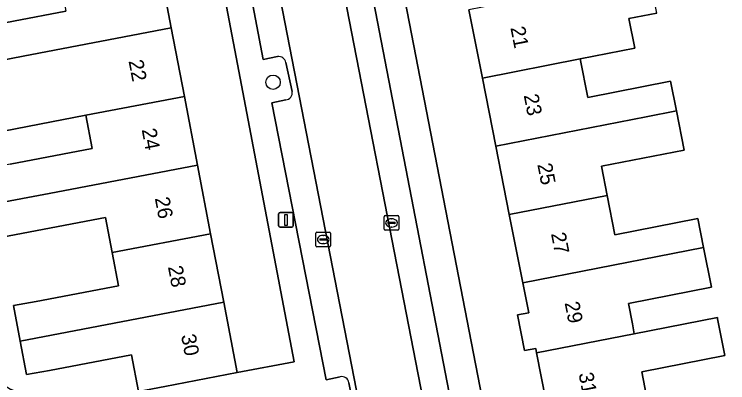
# Model space of a CAD drawing. Extents: x 162172 to 163187, y 382874 to 383685.
# Drawn here: x 163071.12 to 163119.6, y 383322.12 to 383347.19 of the extents above; entities that cross this region are included whole.
import ezdxf

# ---------------------------------------------------------------- set-up
doc = ezdxf.new("R2010")
doc.units = 0
for name, color, linetype in [('IMGEO_Boom', 7, 'Continuous'), ('IMGEO_Erf', 7, 'Continuous'), ('IMGEO_Kolk', 7, 'Continuous'), ('IMGEO_Lichtmast', 7, 'Continuous'), ('IMGEO_Pand', 7, 'Continuous'), ('IMGEO_Pand_nummerreeks', 7, 'Continuous'), ('IMGEO_Parkeervlak_open', 7, 'Continuous'), ('IMGEO_Rijbaan_lokaal_open', 7, 'Continuous'), ('IMGEO_Voetpad_open', 7, 'Continuous')]:
    doc.layers.add(name, color=color, linetype=linetype)

msp = doc.modelspace()

# ---------------------------------------------------------------- linework, layer by layer
at = {"layer": 'IMGEO_Boom'}
msp.add_circle((163088.704, 383342.568), 0.489, dxfattribs=at)
at = {"layer": 'IMGEO_Erf'}
for points in [[(163082.258, 383427.726), (163104.368, 383313.591), (163108.509, 383314.493), (163107.559, 383319.327), (163106.608, 383324.163), (163106.549, 383324.462), (163105.794, 383324.314), (163105.317, 383326.738), (163106.071, 383326.886), (163105.671, 383328.921), (163104.757, 383333.566), (163103.844, 383338.211), (163102.93, 383342.856), (163102.016, 383347.501)], [(163067.488, 383346.044), (163074.63, 383347.397)], [(163114.79, 383347.266), (163112.884, 383346.894), (163113.275, 383344.889), (163109.574, 383344.162), (163110.09, 383341.54), (163115.708, 383342.635), (163116.107, 383340.622), (163116.636, 383337.957), (163111.01, 383336.86), (163111.401, 383334.872), (163111.926, 383332.199), (163117.56, 383333.297), (163117.949, 383331.335), (163118.485, 383328.629), (163112.845, 383327.523), (163113.118, 383326.135), (163113.23, 383325.46), (163118.893, 383326.57), (163118.913, 383326.469), (163119.407, 383323.977), (163113.758, 383322.877), (163114.199, 383320.632), (163114.673, 383318.223), (163120.328, 383319.334)], [(163070.831, 383336.998), (163076.412, 383338.066), (163075.982, 383340.319), (163068.845, 383338.953)], [(163070.8, 383321.704), (163074.411, 383320.207), (163079.632, 383321.259), (163079.571, 383321.535), (163079.094, 383324.03), (163073.512, 383322.963), (163071.953, 383322.677), (163071.518, 383324.953), (163071.056, 383327.372), (163072.616, 383327.657), (163078.197, 383328.725), (163077.765, 383330.985), (163077.309, 383333.371), (163071.728, 383332.304), (163070.172, 383332.005)]]:
    msp.add_lwpolyline(points, dxfattribs=at)
msp.add_lwpolyline([(163078.591, 383384.225), (163078.313, 383384.172), (163074.678, 383383.477), (163075.546, 383378.934), (163076.438, 383374.268), (163077.329, 383369.601), (163078.221, 383364.934), (163079.113, 383360.268), (163080.004, 383355.601), (163080.896, 383350.934), (163081.788, 383346.267), (163082.68, 383341.6), (163083.571, 383336.933), (163084.463, 383332.266), (163085.355, 383327.6), (163086.269, 383322.815), (163090.147, 383323.554), (163086.289, 383343.808)], close=True, dxfattribs=at)
at = {"layer": 'IMGEO_Kolk'}
for p, q in [((163096.253, 383332.57), (163096.253, 383333.422)), ((163096.328, 383333.496), (163097.18, 383333.496)), ((163096.741, 383333.276), (163096.766, 383333.276)), ((163097.254, 383333.422), (163097.254, 383332.57)), ((163096.512, 383332.99), (163096.512, 383333.002)), ((163096.95, 383332.953), (163096.552, 383332.953)), ((163096.555, 383333.039), (163096.953, 383333.039)), ((163096.764, 383332.716), (163096.739, 383332.716)), ((163096.996, 383333.002), (163096.996, 383332.99)), ((163091.613, 383331.444), (163091.613, 383332.296)), ((163091.688, 383332.37), (163092.54, 383332.37)), ((163092.101, 383332.15), (163092.126, 383332.15)), ((163092.614, 383332.296), (163092.614, 383331.444)), ((163097.18, 383332.496), (163096.328, 383332.496)), ((163091.872, 383331.864), (163091.872, 383331.876)), ((163092.31, 383331.827), (163091.912, 383331.827)), ((163091.915, 383331.913), (163092.313, 383331.913)), ((163092.356, 383331.876), (163092.356, 383331.864)), ((163092.54, 383331.37), (163091.688, 383331.37)), ((163092.124, 383331.59), (163092.099, 383331.59))]:
    msp.add_line(p, q, dxfattribs=at)
for points in [[(163096.253, 383332.57), (163096.253, 383333.422)], [(163096.328, 383333.496), (163097.18, 383333.496)], [(163097.254, 383333.422), (163097.254, 383332.57)], [(163091.613, 383331.444), (163091.613, 383332.296)], [(163091.688, 383332.37), (163092.54, 383332.37)], [(163092.614, 383332.296), (163092.614, 383331.444)], [(163097.18, 383332.496), (163096.328, 383332.496)], [(163092.54, 383331.37), (163091.688, 383331.37)]]:
    msp.add_lwpolyline(points, dxfattribs=at)
for centre, radius, start, end in [((163096.33, 383333.42), 0.0765, 91.552, 178.448), ((163096.33, 383333.42), 0.0765, 91.552, 178.448), ((163097.178, 383333.42), 0.0765, 1.552, 88.448), ((163097.178, 383333.42), 0.0765, 1.552, 88.448), ((163096.552, 383332.999), 0.0403, 85.8775, 175.7526), ((163096.549, 383332.989), 0.0366, 178.938, 274.7102), ((163096.953, 383332.996), 0.043, 264.8664, 352.4533), ((163096.957, 383333.001), 0.0386, 1.7309, 96.639), ((163091.69, 383332.294), 0.0765, 91.552, 178.448), ((163091.69, 383332.294), 0.0765, 91.552, 178.448), ((163092.538, 383332.294), 0.0765, 1.552, 88.448), ((163092.538, 383332.294), 0.0765, 1.552, 88.448), ((163096.33, 383332.572), 0.0765, 181.552, 268.448), ((163096.33, 383332.572), 0.0765, 181.552, 268.448), ((163097.178, 383332.572), 0.0765, 271.552, 358.448), ((163097.178, 383332.572), 0.0765, 271.552, 358.448), ((163091.912, 383331.873), 0.0403, 85.8775, 175.7526), ((163091.909, 383331.863), 0.0366, 178.938, 274.7102), ((163092.313, 383331.87), 0.043, 264.8664, 352.4533), ((163092.317, 383331.875), 0.0386, 1.7309, 96.639), ((163091.69, 383331.446), 0.0765, 181.552, 268.448), ((163091.69, 383331.446), 0.0765, 181.552, 268.448), ((163092.538, 383331.446), 0.0765, 271.552, 358.448), ((163092.538, 383331.446), 0.0765, 271.552, 358.448)]:
    msp.add_arc(centre, radius, start, end, dxfattribs=at)
for centre, major_axis, ratio, start_param, end_param in [((163096.74, 383332.996), (-0.387, 0.002), 0.722429, 4.712389, 7.853982), ((163096.765, 383332.996), (-0.39, 0.002), 0.717154, 1.570796, 4.712389), ((163092.1, 383331.87), (-0.387, 0.002), 0.722429, 4.712389, 7.853982), ((163092.125, 383331.87), (-0.39, 0.002), 0.717154, 1.570796, 4.712389)]:
    msp.add_ellipse(centre, major_axis=major_axis, ratio=ratio, start_param=start_param, end_param=end_param, dxfattribs=at)
at = {"layer": 'IMGEO_Lichtmast'}
for p, q in [((163089.082, 383332.807), (163089.082, 383333.607)), ((163089.082, 383333.607), (163089.082, 383332.807)), ((163089.182, 383333.707), (163089.972, 383333.707)), ((163089.972, 383333.707), (163089.182, 383333.707)), ((163090.072, 383333.607), (163090.072, 383332.807)), ((163090.072, 383332.807), (163090.072, 383333.607)), ((163089.972, 383332.707), (163089.182, 383332.707)), ((163089.182, 383332.707), (163089.972, 383332.707))]:
    msp.add_line(p, q, dxfattribs=at)
msp.add_lwpolyline([(163089.502, 383333.582), (163089.652, 383333.582), (163089.652, 383332.832), (163089.502, 383332.832), (163089.502, 383333.582)], dxfattribs=at)
for centre, start, end in [((163089.182, 383333.607), 90, 180), ((163089.182, 383333.607), 90, 180), ((163089.972, 383333.607), 0, 90), ((163089.972, 383333.607), 360, 90), ((163089.182, 383332.807), 180, 270), ((163089.182, 383332.807), 180, 270), ((163089.972, 383332.807), 270, 0), ((163089.972, 383332.807), 270, 0)]:
    msp.add_arc(centre, 0.1, start, end, dxfattribs=at)
at = {"layer": 'IMGEO_Pand'}
for points in [[(163080.896, 383350.934), (163074.199, 383349.653), (163074.299, 383349.131), (163074.63, 383347.397), (163067.488, 383346.044), (163067.952, 383343.619), (163071.714, 383344.339), (163081.788, 383346.267)], [(163114.79, 383347.266), (163114.266, 383349.908), (163112.224, 383349.507), (163102.016, 383347.501), (163102.93, 383342.856), (163109.574, 383344.162), (163113.275, 383344.889), (163112.884, 383346.894)], [(163082.68, 383341.6), (163081.788, 383346.267), (163071.714, 383344.339), (163067.952, 383343.619), (163068.845, 383338.953), (163075.982, 383340.319)], [(163109.574, 383344.162), (163102.93, 383342.856), (163103.844, 383338.211), (163114.049, 383340.217), (163116.107, 383340.622), (163115.708, 383342.635), (163110.09, 383341.54)], [(163082.68, 383341.6), (163075.982, 383340.319), (163076.412, 383338.066), (163070.831, 383336.998), (163069.275, 383336.7), (163069.736, 383334.286), (163073.493, 383335.005), (163083.571, 383336.933)], [(163116.107, 383340.622), (163114.049, 383340.217), (163103.844, 383338.211), (163104.757, 383333.566), (163111.401, 383334.872), (163111.01, 383336.86), (163116.636, 383337.957)], [(163069.736, 383334.286), (163070.172, 383332.005), (163071.728, 383332.304), (163077.309, 383333.371), (163077.765, 383330.985), (163084.463, 383332.266), (163083.571, 383336.933), (163073.493, 383335.005)], [(163105.671, 383328.921), (163115.875, 383330.927), (163117.949, 383331.335), (163117.56, 383333.297), (163111.926, 383332.199), (163111.401, 383334.872), (163104.757, 383333.566)], [(163071.518, 383324.953), (163085.355, 383327.6), (163084.463, 383332.266), (163077.765, 383330.985), (163078.197, 383328.725), (163072.616, 383327.657), (163071.056, 383327.372)], [(163118.485, 383328.629), (163117.949, 383331.335), (163115.875, 383330.927), (163105.671, 383328.921), (163106.071, 383326.886), (163105.317, 383326.738), (163105.794, 383324.314), (163106.549, 383324.462), (163106.608, 383324.163), (163113.23, 383325.46), (163113.118, 383326.135), (163112.845, 383327.523)], [(163071.518, 383324.953), (163071.953, 383322.677), (163073.512, 383322.963), (163079.094, 383324.03), (163079.571, 383321.535), (163081.358, 383321.877), (163086.269, 383322.815), (163085.355, 383327.6)], [(163118.893, 383326.57), (163113.23, 383325.46), (163106.608, 383324.163), (163107.559, 383319.327), (163114.199, 383320.632), (163113.758, 383322.877), (163119.407, 383323.977), (163118.913, 383326.469)]]:
    msp.add_lwpolyline(points, close=True, dxfattribs=at)
at = {"layer": 'IMGEO_Parkeervlak_open'}
for points in [[(163077.552, 383431.164), (163079.326, 383421.724), (163089.51, 383369.298), (163090.181, 383365.847), (163101.307, 383308.574), (163101.978, 383304.9), (163102.176, 383303.815), (163101.824, 383301.564), (163100.783, 383294.919), (163100.583, 383293.639)], [(163097.611, 383304.936), (163085.937, 383364.986), (163085.258, 383368.481), (163074.659, 383423.001)], [(163086.042, 383359.838), (163085.096, 383359.639), (163088.037, 383344.12), (163088.999, 383344.309)], [(163102.884, 383296.288), (163103.603, 383301.218), (163104.039, 383303.639), (163104.044, 383303.831), (163104.007, 383303.965), (163102.467, 383312.158), (163095.407, 383348.703)], [(163089.581, 383343.909), (163089.994, 383341.929)], [(163089.561, 383341.374), (163088.629, 383341.178), (163092.315, 383322.329), (163093.274, 383322.534)], [(163093.857, 383322.125), (163094.231, 383320.16)]]:
    msp.add_lwpolyline(points, dxfattribs=at)
for centre, radius, start, end in [((163089.087, 383343.813), 0.504, 10.9836, 100.0161), ((163089.539, 383341.837), 0.464, 272.6812, 11.3975), ((163093.374, 383322.057), 0.488, 8.0688, 101.8286)]:
    msp.add_arc(centre, radius, start, end, dxfattribs=at)
at = {"layer": 'IMGEO_Rijbaan_lokaal_open'}
for points in [[(163090.181, 383365.847), (163085.937, 383364.986), (163097.611, 383304.936)], [(163097.652, 383302.952), (163096.459, 383295.596), (163100.783, 383294.919), (163101.824, 383301.564), (163102.176, 383303.815), (163101.978, 383304.9), (163101.307, 383308.574), (163090.181, 383365.847)]]:
    msp.add_lwpolyline(points, dxfattribs=at)
at = {"layer": 'IMGEO_Voetpad_open'}
for points in [[(163100.583, 383293.639), (163100.553, 383293.498), (163100.434, 383292.538), (163104.442, 383293.02), (163104.593, 383293.817), (163106.163, 383304.137), (163106.345, 383304.166), (163105.148, 383309.563), (163104.612, 383312.33), (163104.368, 383313.591), (163082.258, 383427.726)], [(163078.591, 383384.225), (163086.289, 383343.808), (163090.147, 383323.554), (163086.269, 383322.815), (163081.358, 383321.877), (163079.571, 383321.535), (163079.632, 383321.259), (163074.411, 383320.207), (163070.8, 383321.704), (163068.461, 383323.097), (163060.527, 383326.408), (163060.398, 383326.988), (163060.161, 383328.001), (163058.462, 383327.765), (163057.713, 383331.659), (163056.72, 383336.819), (163055.836, 383341.411), (163054.943, 383346.053), (163054.061, 383350.638)], [(163088.999, 383344.309), (163088.037, 383344.12), (163085.096, 383359.639), (163086.042, 383359.838)], [(163094.463, 383348.519), (163095.407, 383348.703), (163102.467, 383312.158), (163104.007, 383303.965), (163104.044, 383303.831), (163104.039, 383303.639), (163103.603, 383301.218), (163102.884, 383296.288)], [(163089.994, 383341.929), (163089.581, 383343.909)], [(163088.629, 383341.178), (163089.561, 383341.374)], [(163093.274, 383322.534), (163092.315, 383322.329), (163088.629, 383341.178)], [(163094.231, 383320.16), (163093.857, 383322.125)]]:
    msp.add_lwpolyline(points, dxfattribs=at)
for centre, radius, start, end in [((163089.087, 383343.813), 0.504, 10.9836, 100.0161), ((163089.539, 383341.837), 0.464, 272.6812, 11.3975), ((163093.374, 383322.057), 0.488, 8.0688, 101.8286)]:
    msp.add_arc(centre, radius, start, end, dxfattribs=at)

# ---------------------------------------------------------------- texts
at = {"layer": 'IMGEO_Pand_nummerreeks'}
for s, rotation, p in [('21', 281.1266, (163104.826, 383346.276)), ('22', 280.8174, (163078.879, 383344.013)), ('23', 281.1278, (163105.73, 383341.68)), ('24', 280.8174, (163079.772, 383339.344)), ('25', 281.1278, (163106.656, 383336.973)), ('26', 280.8174, (163080.663, 383334.677)), ('27', 281.1278, (163107.582, 383332.265)), ('28', 280.8174, (163081.555, 383330.008)), ('29', 281.1266, (163108.509, 383327.558)), ('30', 280.8174, (163082.447, 383325.342)), ('31', 281.1278, (163109.455, 383322.74))]:
    msp.add_text(s, height=1, rotation=rotation, dxfattribs=at).set_placement(p)

doc.saveas('drawing.dxf')
